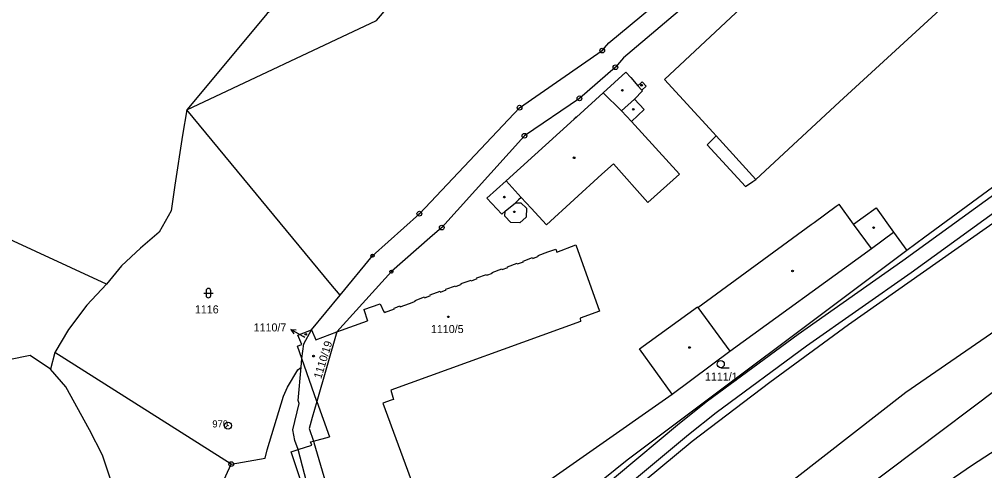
# Model space of a CAD drawing. Extents: x -644096 to -634268, y -1141430 to -1133463.
# Drawn here: x -639039.7 to -638834.8, y -1137234.4 to -1137138.7 of the extents above; entities that cross this region are included whole.
import ezdxf

# ---------------------------------------------------------------- set-up
doc = ezdxf.new("R2010")
doc.units = 0
for name, color, linetype in [('_CIVIL_CONSTRUCTION', 7, 'Continuous'), ('B_Hranice _3D', 7, 'Continuous'), ('M_Svah_Nasyp', 7, 'Continuous'), ('M_Svah_Zarez', 7, 'Continuous'), ('spodek_nasyp', 7, 'Continuous'), ('spodek_zarez', 7, 'Continuous'), ('svrsek_osa_sjezdy', 7, 'Continuous'), ('svrsek_osa_terminal_VRT', 7, 'Continuous'), ('svrsek_osa_VRT', 7, 'Continuous'), ('svrsek_popisy_VRT', 7, 'Continuous'), ('terminal_VRT', 7, 'Continuous')]:
    doc.layers.add(name, color=color, linetype=linetype)

msp = doc.modelspace()

# ---------------------------------------------------------------- linework, layer by layer
at = {"layer": '_CIVIL_CONSTRUCTION'}
for centre, radius in [((-638915.98, -1137145.3), 0.5), ((-638915.98, -1137145.3), 0.0303), ((-638913.18, -1137148.84), 0.5), ((-638913.18, -1137148.84), 0.0303), ((-638920.82, -1137155.43), 0.5), ((-638920.82, -1137155.43), 0.0303), ((-638933.53, -1137157.41), 0.5), ((-638933.53, -1137157.41), 0.0303), ((-638932.49, -1137163.38), 0.5), ((-638932.49, -1137163.38), 0.0303), ((-638954.81, -1137179.9), 0.5), ((-638954.81, -1137179.9), 0.0303), ((-638950.04, -1137182.84), 0.5), ((-638950.04, -1137182.84), 0.0303), ((-638964.74, -1137188.83), 0.335), ((-638964.74, -1137188.83), 0.0203), ((-638960.75, -1137192.19), 0.335), ((-638960.75, -1137192.19), 0.0203), ((-638995.43, -1137224.88), 0.75), ((-638995.43, -1137224.88), 0.03), ((-638994.76, -1137233.04), 0.5), ((-638994.76, -1137233.04), 0.0303)]:
    msp.add_circle(centre, radius, dxfattribs=at)
at = {"layer": 'B_Hranice _3D'}
msp.add_lwpolyline([(-638809.47, -1137159.03), (-638852.16, -1137189.92), (-638874.36, -1137205.53), (-638893.66, -1137219.69), (-638899.55, -1137224.45), (-638926.36, -1137246.8), (-638939.89, -1137257.42), (-638938.59, -1137260.22), (-638924.48, -1137249.14), (-638897.65, -1137226.77), (-638891.82, -1137222.07), (-638872.6, -1137207.97), (-638850.42, -1137192.36), (-638807.69, -1137161.45)], dxfattribs=at)
at = {"layer": 'M_Svah_Nasyp'}
for p, q in [((-638915.79, -1137154.27), (-638910.94, -1137149.88)), ((-638910.94, -1137149.88), (-638909.93, -1137151.02)), ((-638909.93, -1137151.02), (-638908.41, -1137152.74)), ((-638908.41, -1137152.74), (-638907.47, -1137151.91)), ((-638907.47, -1137151.91), (-638906.64, -1137152.84)), ((-638907.43, -1137153.84), (-638909.14, -1137155.58)), ((-638907.58, -1137153.67), (-638908.41, -1137152.74)), ((-638906.64, -1137152.84), (-638907.58, -1137153.67)), ((-638907.58, -1137153.67), (-638907.43, -1137153.84)), ((-638921.44, -1137159.39), (-638915.79, -1137154.27)), ((-638915.79, -1137154.27), (-638911.86, -1137158.06)), ((-638909.14, -1137155.58), (-638911.86, -1137158.06)), ((-638909.14, -1137155.58), (-638907.08, -1137157.82)), ((-638911.86, -1137158.06), (-638909.79, -1137160.34)), ((-638907.08, -1137157.82), (-638909.79, -1137160.34)), ((-638936.4, -1137172.93), (-638921.92, -1137159.82)), ((-638921.97, -1137159.76), (-638921.49, -1137159.33)), ((-638921.92, -1137159.82), (-638921.97, -1137159.76)), ((-638921.44, -1137159.39), (-638921.92, -1137159.82)), ((-638921.49, -1137159.33), (-638921.44, -1137159.39)), ((-638909.79, -1137160.34), (-638899.58, -1137171.55)), ((-638883.38, -1137172.67), (-638891.76, -1137163.37)), ((-638913.61, -1137169.29), (-638916.04, -1137171.51)), ((-638906.28, -1137177.53), (-638913.61, -1137169.29)), ((-638927.78, -1137182.26), (-638916.04, -1137171.51)), ((-638899.58, -1137171.55), (-638906.28, -1137177.53)), ((-638940.47, -1137176.62), (-638936.4, -1137172.93)), ((-638936.4, -1137172.93), (-638933.21, -1137176.45)), ((-638937.33, -1137180.04), (-638940.47, -1137176.62)), ((-638933.21, -1137176.45), (-638933.79, -1137176.99)), ((-638931.07, -1137178.7), (-638933.21, -1137176.45)), ((-638936.6, -1137179.37), (-638934.42, -1137177.58)), ((-638933.79, -1137176.99), (-638934.42, -1137177.58)), ((-638934.42, -1137177.58), (-638933.26, -1137177.57)), ((-638933.26, -1137177.57), (-638932.03, -1137178.74)), ((-638927.78, -1137182.26), (-638931.07, -1137178.7)), ((-638871, -1137181.74), (-638866.29, -1137178.32)), ((-638866.29, -1137178.32), (-638865.66, -1137177.86)), ((-638862.65, -1137182.14), (-638865.66, -1137177.86)), ((-638860.58, -1137180.65), (-638857.84, -1137178.68)), ((-638857.84, -1137178.68), (-638854.15, -1137183.81)), ((-638936.6, -1137179.37), (-638937.33, -1137180.04)), ((-638936.64, -1137180.4), (-638936.6, -1137179.37)), ((-638935.38, -1137181.77), (-638936.64, -1137180.4)), ((-638932.11, -1137180.61), (-638933.49, -1137181.84)), ((-638932.03, -1137178.74), (-638932.11, -1137180.61)), ((-638862.65, -1137182.14), (-638860.58, -1137180.65)), ((-638933.49, -1137181.84), (-638935.38, -1137181.77)), ((-638895.66, -1137199.8), (-638871.63, -1137182.2)), ((-638871.63, -1137182.2), (-638871, -1137181.74)), ((-638858.83, -1137187.29), (-638862.65, -1137182.14)), ((-638925.6, -1137188.04), (-638921.58, -1137186.52)), ((-638921.58, -1137186.52), (-638916.58, -1137200.61)), ((-638930.73, -1137189.38), (-638929.49, -1137188.93)), ((-638929.55, -1137188.78), (-638927.5, -1137188.03)), ((-638929.49, -1137188.93), (-638929.55, -1137188.78)), ((-638927.5, -1137188.03), (-638925.83, -1137187.42)), ((-638925.83, -1137187.42), (-638925.6, -1137188.04)), ((-638936.07, -1137191.15), (-638934.02, -1137190.4)), ((-638934.02, -1137190.4), (-638933.96, -1137190.55)), ((-638933.96, -1137190.55), (-638932.71, -1137190.1)), ((-638932.76, -1137189.95), (-638930.79, -1137189.23)), ((-638932.71, -1137190.1), (-638932.76, -1137189.95)), ((-638930.79, -1137189.23), (-638930.73, -1137189.38)), ((-638942.59, -1137193.53), (-638940.55, -1137192.78)), ((-638940.55, -1137192.78), (-638940.49, -1137192.93)), ((-638940.49, -1137192.93), (-638939.3, -1137192.5)), ((-638939.36, -1137192.35), (-638937.3, -1137191.6)), ((-638939.3, -1137192.5), (-638939.36, -1137192.35)), ((-638937.3, -1137191.6), (-638937.24, -1137191.75)), ((-638937.24, -1137191.75), (-638936.01, -1137191.3)), ((-638936.01, -1137191.3), (-638936.07, -1137191.15)), ((-638947.09, -1137195.34), (-638945.87, -1137194.89)), ((-638945.92, -1137194.74), (-638943.82, -1137193.98)), ((-638945.87, -1137194.89), (-638945.92, -1137194.74)), ((-638943.82, -1137193.98), (-638943.76, -1137194.13)), ((-638943.76, -1137194.13), (-638942.53, -1137193.68)), ((-638942.53, -1137193.68), (-638942.59, -1137193.53)), ((-638952.48, -1137197.13), (-638950.4, -1137196.38)), ((-638952.43, -1137197.28), (-638952.48, -1137197.13)), ((-638950.4, -1137196.38), (-638950.35, -1137196.53)), ((-638950.35, -1137196.53), (-638949.15, -1137196.09)), ((-638949.2, -1137195.94), (-638947.14, -1137195.19)), ((-638949.15, -1137196.09), (-638949.2, -1137195.94)), ((-638947.14, -1137195.19), (-638947.09, -1137195.34)), ((-638966.63, -1137200.23), (-638963.11, -1137199.05)), ((-638963.11, -1137199.05), (-638962.36, -1137200.74)), ((-638958.89, -1137199.64), (-638956.93, -1137198.93)), ((-638956.93, -1137198.93), (-638955.66, -1137198.46)), ((-638955.71, -1137198.31), (-638953.69, -1137197.58)), ((-638955.66, -1137198.46), (-638955.71, -1137198.31)), ((-638953.69, -1137197.58), (-638953.63, -1137197.73)), ((-638953.63, -1137197.73), (-638952.43, -1137197.28)), ((-638966.63, -1137200.23), (-638965.85, -1137202.61)), ((-638962.36, -1137200.74), (-638962.23, -1137200.69)), ((-638962.23, -1137200.69), (-638962.18, -1137200.84)), ((-638962.18, -1137200.84), (-638960.09, -1137200.08)), ((-638960.14, -1137199.93), (-638959.93, -1137199.85)), ((-638960.09, -1137200.08), (-638960.14, -1137199.93)), ((-638959.93, -1137199.85), (-638958.94, -1137199.49)), ((-638958.94, -1137199.49), (-638958.89, -1137199.64)), ((-638916.58, -1137200.61), (-638920.64, -1137202.07)), ((-638908.1, -1137208.58), (-638895.78, -1137199.64)), ((-638895.78, -1137199.64), (-638895.66, -1137199.8)), ((-638895.66, -1137199.8), (-638888.92, -1137209.08)), ((-638972.31, -1137204.96), (-638965.85, -1137202.61)), ((-638920.56, -1137202.8), (-638960.89, -1137217.35)), ((-638920.64, -1137202.07), (-638920.56, -1137202.8)), ((-638901.13, -1137218.19), (-638908.1, -1137208.58)), ((-638960.89, -1137217.35), (-638960.29, -1137219.31)), ((-638960.82, -1137219.46), (-638962.53, -1137220.09)), ((-638960.29, -1137219.31), (-638960.82, -1137219.46)), ((-638976.57, -1137219.75), (-638973.92, -1137227.28)), ((-638962.53, -1137220.09), (-638948.64, -1137257.91)), ((-638977.27, -1137228.18), (-638973.92, -1137227.28)), ((-638982.06, -1137230.41), (-638980.57, -1137229.96)), ((-638980.57, -1137229.96), (-638977.62, -1137229.05)), ((-638977.89, -1137228.35), (-638977.27, -1137228.18)), ((-638977.62, -1137229.05), (-638977.89, -1137228.35)), ((-638978.34, -1137241.44), (-638982.06, -1137230.41))]:
    msp.add_line(p, q, dxfattribs=at)
at = {"layer": 'M_Svah_Zarez'}
for centre in [(-638911.71, -1137153.72), (-638907.63, -1137152.64), (-638909.38, -1137157.76), (-638921.95, -1137168.04), (-638936.75, -1137176.39), (-638934.65, -1137179.51), (-638858.37, -1137182.87), (-638875.57, -1137192.05), (-638948.67, -1137201.79), (-638978.92, -1137205.52), (-638897.44, -1137208.3), (-638977.27, -1137210.13)]:
    msp.add_circle(centre, 0.175, dxfattribs=at)
at = {"layer": 'spodek_nasyp'}
for radius in [8902.25, 8702.25]:
    msp.add_arc((-642050.26, -1145189.6), radius, 63.41797, 71.234685, dxfattribs=at)
at = {"layer": 'spodek_zarez'}
msp.add_circle((-638683.07, -1137056.85), 1378.08, dxfattribs=at)
at = {"layer": 'svrsek_osa_sjezdy'}
for p, q in [((-639000.6, -1137196.76), (-638998.6, -1137196.76)), ((-639000.1, -1137196.26), (-639000.1, -1137197.26)), ((-638999.1, -1137197.26), (-638999.1, -1137196.26)), ((-638890.81, -1137212.58), (-638889.06, -1137212.58))]:
    msp.add_line(p, q, dxfattribs=at)
msp.add_circle((-638890.81, -1137211.83), 0.75, dxfattribs=at)
for centre, start, end in [((-638999.6, -1137196.26), 0, 180), ((-638999.6, -1137197.26), 180, 359.9879)]:
    msp.add_arc(centre, 0.5, start, end, dxfattribs=at)
at = {"layer": 'svrsek_osa_terminal_VRT'}
msp.add_arc((-642050.26, -1145189.6), 8802.25, 41.413152, 75.317049, dxfattribs=at)
at = {"layer": 'svrsek_popisy_VRT'}
for p, q in [((-638979.48, -1137205.97), (-638982.08, -1137204.47)), ((-638982.08, -1137204.47), (-638980.96, -1137204.54)), ((-638982.08, -1137204.47), (-638981.46, -1137205.4)), ((-638979.14, -1137206.16), (-638979.48, -1137205.97))]:
    msp.add_line(p, q, dxfattribs=at)
at = {"layer": 'terminal_VRT'}
for p, q in [((-638973.6, -1137194.84), (-639004.15, -1137157.89)), ((-638971.64, -1137197.21), (-638973.6, -1137194.84)), ((-638977.68, -1137204.53), (-638971.64, -1137197.21)), ((-638972.31, -1137204.96), (-638976.57, -1137219.75)), ((-639032.23, -1137209.35), (-639033.09, -1137212.87)), ((-638994.76, -1137233.04), (-639032.23, -1137209.35)), ((-638979.93, -1137212.46), (-638979.77, -1137210.64)), ((-638976.57, -1137219.75), (-638979.77, -1137210.64))]:
    msp.add_line(p, q, dxfattribs=at)
for points in [[(-638971.64, -1137197.21), (-638964.74, -1137188.83), (-638954.81, -1137179.9), (-638933.53, -1137157.41), (-638915.98, -1137145.3), (-638914.55, -1137143.68), (-638877.94, -1137113.21), (-638847.64, -1137085.35), (-638826.13, -1137068.83), (-638817.82, -1137062.36), (-638816.26, -1137061.15), (-638815.75, -1137060.75), (-638796.18, -1137039.05), (-638795.36, -1137038.14), (-638789.57, -1137027.89)], [(-638783.88, -1137029.47), (-638789.26, -1137038.49), (-638797.9, -1137047.95), (-638813.72, -1137065.63), (-638815.36, -1137066.86), (-638844.89, -1137089.06), (-638875.32, -1137116.21), (-638911.49, -1137146.8), (-638913.18, -1137148.84), (-638920.82, -1137155.43), (-638932.49, -1137163.38), (-638950.04, -1137182.84), (-638950.55, -1137183.29), (-638952.57, -1137185.05), (-638960.75, -1137192.19), (-638972.31, -1137204.96)], [(-638802.4, -1137073.06), (-638803.93, -1137071.41), (-638807.92, -1137075.12), (-638808.4, -1137075.56), (-638846.32, -1137110.76), (-638847.7, -1137112.05), (-638850.17, -1137114.34), (-638856.28, -1137107.96), (-638902.77, -1137151.42), (-638892.4, -1137162.67), (-638891.76, -1137163.37), (-638893.73, -1137165.28), (-638885.56, -1137174.17), (-638884, -1137173.1), (-638883.38, -1137172.67), (-638865.62, -1137156.16), (-638789.81, -1137086.62)], [(-639004.15, -1137157.89), (-638963.93, -1137138.88), (-638957.32, -1137131.1), (-638942.36, -1137100.03)], [(-639021.26, -1137194.89), (-639051.31, -1137180.98), (-639087.65, -1137146.57), (-639071.85, -1137136.49), (-639037.49, -1137130.36), (-639043.46, -1137108.65)], [(-638970.26, -1137124.68), (-638978.1, -1137129.84), (-638987.1, -1137137.43), (-639004.15, -1137157.89)], [(-638785.13, -1137139.11), (-638827.54, -1137170.26), (-638847.49, -1137184.87), (-638851.32, -1137187.74)], [(-639004.15, -1137157.89), (-639005.12, -1137163.22), (-639006.74, -1137173.83), (-639007.47, -1137179.31), (-639010.04, -1137183.86), (-639014.04, -1137187.19)], [(-638880.67, -1137240.48), (-638851.5, -1137217.78), (-638803.74, -1137184.9), (-638764.15, -1137165.73)], [(-638979.1, -1137325.7), (-638973.42, -1137315.07), (-638959.96, -1137294.95), (-638945.85, -1137275.27), (-638941.6, -1137269.9), (-638940.48, -1137268.63), (-638937.2, -1137264.92), (-638936.47, -1137264.1), (-638935.59, -1137263.1), (-638929.71, -1137255.39), (-638896.86, -1137228.17), (-638880.37, -1137215.68), (-638863.73, -1137203.4), (-638815.25, -1137169.38)], [(-638936.1, -1137242.65), (-638901.13, -1137218.19), (-638888.92, -1137209.08), (-638858.83, -1137187.29), (-638854.15, -1137183.81), (-638851.32, -1137187.74)], [(-638867.03, -1137243.29), (-638832.05, -1137217), (-638801.57, -1137196.38), (-638783.39, -1137186.63)], [(-639014.04, -1137187.19), (-639018.05, -1137190.98), (-639021.26, -1137194.89)], [(-638851.32, -1137187.74), (-638910.66, -1137232.18), (-638938.34, -1137254.52)], [(-639021.26, -1137194.89), (-639025.43, -1137199.31), (-639029.28, -1137204.46), (-639032.23, -1137209.35)], [(-638775.38, -1137195.2), (-638806.86, -1137212.06), (-638828.52, -1137227.55), (-638837.4, -1137233.28), (-638860.49, -1137249.1), (-638867.1, -1137253.27), (-638876.82, -1137260.59)], [(-638979.77, -1137210.64), (-638980.69, -1137208.01), (-638980.16, -1137207.82), (-638979.73, -1137207.66), (-638980.6, -1137205.71), (-638977.68, -1137204.53)], [(-638979.77, -1137210.64), (-638979.36, -1137207.53), (-638977.68, -1137204.53)], [(-638977.68, -1137204.53), (-638976.82, -1137206.65), (-638972.31, -1137204.96)], [(-639033.09, -1137212.87), (-639037.45, -1137210.02), (-639050.76, -1137212.7), (-639056.18, -1137213.86), (-639090.31, -1137220.5), (-639095.95, -1137221.74), (-639101.63, -1137222.56), (-639106.9, -1137223.26), (-639107.27, -1137221.84)], [(-639038.2, -1137317.79), (-639037.16, -1137293.99), (-639036.91, -1137287.8), (-639036.67, -1137284.07), (-639036.18, -1137276.47), (-639035.04, -1137270.26), (-639032.73, -1137265.06), (-639018.11, -1137242.31), (-639020.31, -1137236.48), (-639022.08, -1137231.13), (-639024.84, -1137225.76), (-639029.86, -1137216.63), (-639033.09, -1137212.87)], [(-638994.76, -1137233.04), (-638987.52, -1137231.81), (-638987.13, -1137229.98), (-638983.62, -1137218.6), (-638982.83, -1137216.75), (-638980.6, -1137213.02), (-638979.93, -1137212.46)], [(-638972.76, -1137259.86), (-638980.57, -1137229.96), (-638981.27, -1137228), (-638981.69, -1137225.74), (-638980.31, -1137220.18), (-638980.55, -1137219.52), (-638979.93, -1137212.46)], [(-638976.57, -1137219.75), (-638977.55, -1137223.16), (-638978.22, -1137225.49), (-638977.27, -1137228.18), (-638977.18, -1137228.43), (-638968.45, -1137258.31)], [(-638989.76, -1137278.13), (-639003.9, -1137253), (-638994.76, -1137233.04)]]:
    msp.add_lwpolyline(points, dxfattribs=at)

# ---------------------------------------------------------------- texts
at = {"layer": '_CIVIL_CONSTRUCTION'}
msp.add_text('970', height=1.5, dxfattribs=at).set_placement((-638998.77, -1137225.26))
at = {"layer": 'svrsek_osa_VRT'}
for s, p in [('1116', (-639002.47, -1137201.06)), ('1110/7', (-638990, -1137204.89)), ('1110/5', (-638952.36, -1137205.23)), ('1111/1', (-638894.18, -1137215.32))]:
    msp.add_text(s, height=1.7, dxfattribs=at).set_placement(p)
msp.add_text('1110/19', height=1.7, rotation=73, dxfattribs=at).set_placement((-638975.66, -1137215.07))

doc.saveas('drawing.dxf')
